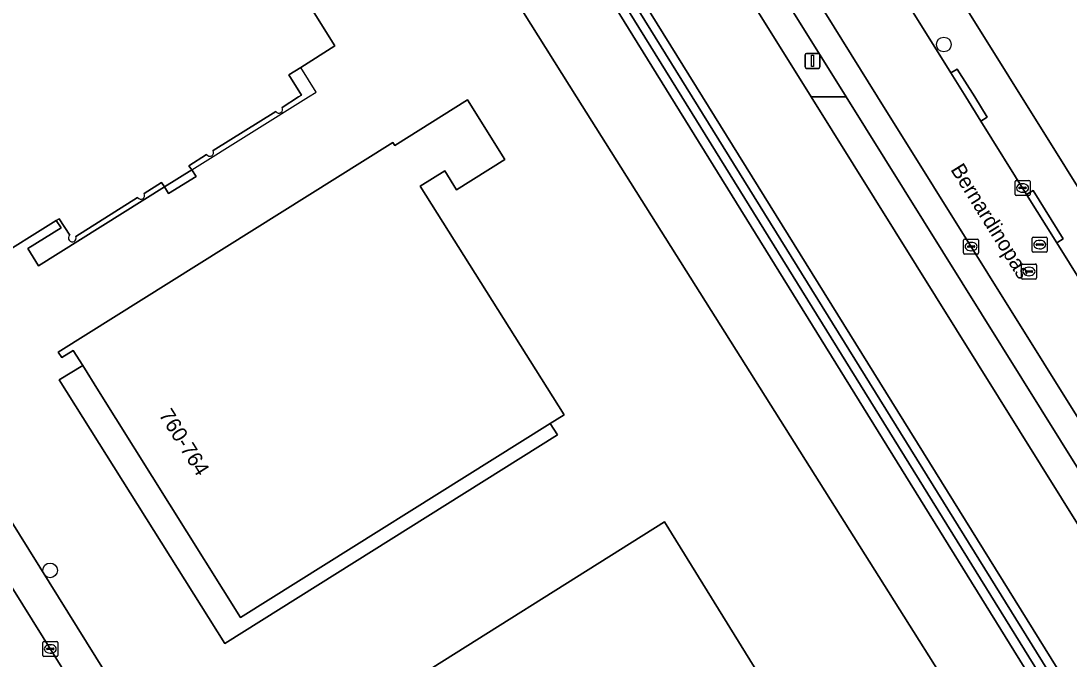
# Model space of a CAD drawing. Extents: x 158835 to 160077, y 386387 to 387778.
# Drawn here: x 159022.1 to 159091.8, y 386962.6 to 387005.1 of the extents above; entities that cross this region are included whole.
import ezdxf

# ---------------------------------------------------------------- set-up
doc = ezdxf.new("R2010")
doc.units = 0
for name, color, linetype in [('IMGEO_Boom', 7, 'Continuous'), ('IMGEO_Erf', 7, 'Continuous'), ('IMGEO_Groenvoorziening', 7, 'Continuous'), ('IMGEO_Kolk', 7, 'Continuous'), ('IMGEO_Lichtmast', 7, 'Continuous'), ('IMGEO_Loofbos', 7, 'Continuous'), ('IMGEO_Openbare_ruimte_label', 7, 'Continuous'), ('IMGEO_Pand', 7, 'Continuous'), ('IMGEO_Pand_nummerreeks', 7, 'Continuous'), ('IMGEO_Pand_overbouw', 7, 'Continuous'), ('IMGEO_Parkeervlak_open', 7, 'Continuous'), ('IMGEO_Rijbaan_lokaal_gesloten', 7, 'Continuous'), ('IMGEO_Rijbaan_lokaal_open', 7, 'Continuous'), ('IMGEO_Rioolput', 7, 'Continuous'), ('IMGEO_Voetpad_open', 7, 'Continuous')]:
    doc.layers.add(name, color=color, linetype=linetype)

msp = doc.modelspace()

# ---------------------------------------------------------------- linework, layer by layer
at = {"layer": 'IMGEO_Boom'}
for centre in [(159083.478, 387003.492), (159024.024, 386968.507)]:
    msp.add_circle(centre, 0.489, dxfattribs=at)
at = {"layer": 'IMGEO_Erf'}
for points in [[(159059.05, 387000), (159042.882, 387025.766), (159042.317, 387026.665), (159040.771, 387029.129), (159037.285, 387026.957), (159033.066, 387024.328), (159031.623, 387024.617), (159027.668, 387025.411), (159027.528, 387024.712), (159027.026, 387022.211), (159000.26, 387005.681)], [(159076.524, 387019.468), (159125.496, 386940.988)], [(159031.901, 386993.578), (159031.631, 386994.013), (159023.243, 386988.767), (159022.535, 386989.919), (159024.75, 386991.289), (159024.434, 386991.778), (159020.085, 386989.068), (159013.25, 387000), (159010.48, 387004.431), (159014.798, 387007.172), (159014.479, 387007.662), (159012.265, 387006.3), (159011.56, 387007.422), (159030.036, 387018.997), (159031.073, 387017.338), (159033.361, 387018.776), (159042.968, 387003.4), (159040.692, 387001.967), (159039.898, 387001.463), (159040.741, 387000.115), (159040.557, 387000), (159039.456, 386999.311)], [(159105.278, 386926.65), (159059.05, 387000)], [(159039.033, 386999.044), (159034.859, 386996.434)], [(159034.436, 386996.167), (159033.252, 386995.429), (159033.442, 386995.145), (159033.73, 386994.714), (159031.901, 386993.578)], [(159017.609, 386977.869), (159028.298, 386960.742), (159031.942, 386954.904), (159046.121, 386932.132), (159052.526, 386921.891), (159061.292, 386907.837), (159061.438, 386907.918), (159066.583, 386899.738), (159066.666, 386899.609), (159066.88, 386899.741), (159067.552, 386900.158), (159067.709, 386900.255), (159091.296, 386914.922), (159096.847, 386918.374), (159097.39, 386918.123), (159105.16, 386925.412)]]:
    msp.add_lwpolyline(points, dxfattribs=at)
for points in [[(159035.647, 386963.634), (159024.619, 386981.173), (159026.194, 386982.136), (159025.567, 386983.142), (159024.806, 386982.657), (159024.569, 386983.012), (159046.82, 386996.976), (159046.948, 386996.772), (159051.79, 386999.81), (159054.282, 386995.839), (159051.068, 386993.823), (159050.274, 386995.089), (159048.648, 386994.069), (159058.212, 386978.863), (159057.291, 386978.285), (159057.77, 386977.522)], [(159064.894, 386971.726), (159077.764, 386950.938), (159061.799, 386940.822), (159063.111, 386938.73), (159055.719, 386934.097), (159052.509, 386939.297), (159051.367, 386938.582), (159041.68, 386954.144), (159047.888, 386958.091), (159046.725, 386959.948), (159033.917, 386951.894), (159033.752, 386952.168), (159046.555, 386960.214)]]:
    msp.add_lwpolyline(points, close=True, dxfattribs=at)
for centre in [(159039.245, 386999.177), (159034.647, 386996.301)]:
    msp.add_arc(centre, 0.25, 212.26035, 32.26035, dxfattribs=at)
at = {"layer": 'IMGEO_Groenvoorziening'}
for points in [[(159111.422, 386929.098), (159110.699, 386930.263), (159101.209, 386945.557), (159067.427, 387000), (159057.059, 387016.709), (159048.064, 387031.206)], [(159108.58, 386920.602), (159109.022, 386921.017), (159109.426, 386921.47), (159109.787, 386921.957), (159110.103, 386922.474), (159110.372, 386923.018), (159110.591, 386923.583), (159110.758, 386924.166), (159110.873, 386924.761), (159110.935, 386925.364), (159110.942, 386925.971), (159110.895, 386926.575), (159110.794, 386927.173), (159110.64, 386927.76), (159110.435, 386928.33), (159110.378, 386928.464), (159066.053, 387000), (159047.042, 387030.681)], [(159047.042, 387030.681), (159066.053, 387000), (159110.378, 386928.464), (159110.435, 386928.33), (159110.64, 386927.76), (159110.794, 386927.173), (159110.895, 386926.575), (159110.942, 386925.971), (159110.935, 386925.364), (159110.873, 386924.761), (159110.758, 386924.166), (159110.591, 386923.583), (159110.372, 386923.018), (159110.103, 386922.474), (159109.787, 386921.957), (159109.426, 386921.47), (159109.022, 386921.017), (159108.58, 386920.602)], [(159047.544, 387030.967), (159066.743, 387000), (159110.881, 386928.808)], [(159110.881, 386928.808), (159066.743, 387000), (159047.544, 387030.967)], [(159046.571, 387030.271), (159065.319, 387000), (159109.791, 386928.194), (159109.911, 386927.908), (159110.085, 386927.393), (159110.212, 386926.865), (159110.292, 386926.327), (159110.323, 386925.784), (159110.306, 386925.241), (159110.24, 386924.701), (159110.127, 386924.17), (159109.966, 386923.65), (159109.759, 386923.147), (159109.509, 386922.665), (159109.216, 386922.207), (159108.884, 386921.777), (159108.514, 386921.378), (159108.111, 386921.014), (159107.676, 386920.687)]]:
    msp.add_lwpolyline(points, dxfattribs=at)
msp.add_lwpolyline([(159106.574, 386948.859), (159074.653, 387000), (159062.139, 387020.048), (159057.059, 387016.709), (159067.427, 387000), (159101.209, 386945.557)], close=True, dxfattribs=at)
at = {"layer": 'IMGEO_Kolk'}
for p, q in [((159088.217, 386993.521), (159088.217, 386994.373)), ((159088.292, 386994.447), (159089.144, 386994.447)), ((159088.705, 386994.227), (159088.73, 386994.227)), ((159089.218, 386994.373), (159089.218, 386993.521)), ((159089.144, 386993.447), (159088.292, 386993.447)), ((159088.476, 386993.941), (159088.476, 386993.953)), ((159088.914, 386993.904), (159088.516, 386993.904)), ((159088.519, 386993.99), (159088.917, 386993.99)), ((159088.728, 386993.667), (159088.703, 386993.667)), ((159088.96, 386993.953), (159088.96, 386993.941)), ((159084.794, 386989.623), (159084.794, 386990.475)), ((159084.869, 386990.549), (159085.721, 386990.549)), ((159085.053, 386990.043), (159085.053, 386990.055)), ((159085.491, 386990.006), (159085.093, 386990.006)), ((159085.096, 386990.092), (159085.494, 386990.092)), ((159085.282, 386990.329), (159085.307, 386990.329)), ((159085.537, 386990.055), (159085.537, 386990.043)), ((159085.795, 386990.475), (159085.795, 386989.623)), ((159085.721, 386989.549), (159084.869, 386989.549)), ((159085.305, 386989.769), (159085.28, 386989.769)), ((159023.534, 386962.853), (159023.534, 386963.705)), ((159023.609, 386963.779), (159024.461, 386963.779)), ((159024.022, 386963.559), (159024.047, 386963.559)), ((159024.535, 386963.705), (159024.535, 386962.853)), ((159024.461, 386962.779), (159023.609, 386962.779)), ((159023.793, 386963.273), (159023.793, 386963.285)), ((159024.231, 386963.236), (159023.833, 386963.236)), ((159023.836, 386963.322), (159024.234, 386963.322)), ((159024.045, 386962.999), (159024.02, 386962.999)), ((159024.277, 386963.285), (159024.277, 386963.273))]:
    msp.add_line(p, q, dxfattribs=at)
for points in [[(159088.217, 386993.521), (159088.217, 386994.373)], [(159088.292, 386994.447), (159089.144, 386994.447)], [(159089.218, 386994.373), (159089.218, 386993.521)], [(159089.144, 386993.447), (159088.292, 386993.447)], [(159084.794, 386989.623), (159084.794, 386990.475)], [(159084.869, 386990.549), (159085.721, 386990.549)], [(159085.795, 386990.475), (159085.795, 386989.623)], [(159085.721, 386989.549), (159084.869, 386989.549)], [(159023.534, 386962.853), (159023.534, 386963.705)], [(159023.609, 386963.779), (159024.461, 386963.779)], [(159024.535, 386963.705), (159024.535, 386962.853)], [(159024.461, 386962.779), (159023.609, 386962.779)]]:
    msp.add_lwpolyline(points, dxfattribs=at)
for centre, radius, start, end in [((159088.294, 386994.371), 0.0765, 91.55205, 178.44795), ((159088.294, 386994.371), 0.0765, 91.55205, 178.44795), ((159089.142, 386994.371), 0.0765, 1.55205, 88.44795), ((159089.142, 386994.371), 0.0765, 1.55205, 88.44795), ((159088.294, 386993.523), 0.0765, 181.55205, 268.44795), ((159088.294, 386993.523), 0.0765, 181.55205, 268.44795), ((159088.516, 386993.95), 0.0403, 85.87752, 175.75265), ((159088.513, 386993.94), 0.0366, 178.93798, 274.71019), ((159088.917, 386993.947), 0.043, 264.86636, 352.45326), ((159088.921, 386993.952), 0.0386, 1.73085, 96.63898), ((159089.142, 386993.523), 0.0765, 271.55205, 358.44795), ((159089.142, 386993.523), 0.0765, 271.55205, 358.44795), ((159084.871, 386990.473), 0.0765, 91.55205, 178.44795), ((159084.871, 386990.473), 0.0765, 91.55205, 178.44795), ((159085.093, 386990.052), 0.0403, 85.87752, 175.75265), ((159085.09, 386990.042), 0.0366, 178.93798, 274.71019), ((159085.494, 386990.049), 0.043, 264.86636, 352.45326), ((159085.498, 386990.054), 0.0386, 1.73085, 96.63898), ((159085.719, 386990.473), 0.0765, 1.55205, 88.44795), ((159085.719, 386990.473), 0.0765, 1.55205, 88.44795), ((159084.871, 386989.625), 0.0765, 181.55205, 268.44795), ((159084.871, 386989.625), 0.0765, 181.55205, 268.44795), ((159085.719, 386989.625), 0.0765, 271.55205, 358.44795), ((159085.719, 386989.625), 0.0765, 271.55205, 358.44795), ((159023.611, 386963.703), 0.0765, 91.55205, 178.44795), ((159023.611, 386963.703), 0.0765, 91.55205, 178.44795), ((159024.459, 386963.703), 0.0765, 1.55205, 88.44795), ((159024.459, 386963.703), 0.0765, 1.55205, 88.44795), ((159023.611, 386962.855), 0.0765, 181.55205, 268.44795), ((159023.611, 386962.855), 0.0765, 181.55205, 268.44795), ((159023.833, 386963.282), 0.0403, 85.87752, 175.75265), ((159023.83, 386963.272), 0.0366, 178.93798, 274.71019), ((159024.234, 386963.279), 0.043, 264.86636, 352.45326), ((159024.238, 386963.284), 0.0386, 1.73085, 96.63898), ((159024.459, 386962.855), 0.0765, 271.55205, 358.44795), ((159024.459, 386962.855), 0.0765, 271.55205, 358.44795)]:
    msp.add_arc(centre, radius, start, end, dxfattribs=at)
for centre, major_axis, ratio, start_param, end_param in [((159088.704, 386993.947), (-0.387, 0.002), 0.722429, 4.712389, 7.853982), ((159088.729, 386993.947), (-0.39, 0.002), 0.717154, 1.570796, 4.712389), ((159085.281, 386990.049), (-0.387, 0.002), 0.722429, 4.712389, 7.853982), ((159085.306, 386990.049), (-0.39, 0.002), 0.717154, 1.570796, 4.712389), ((159024.021, 386963.279), (-0.387, 0.002), 0.722429, 4.712389, 7.853982), ((159024.046, 386963.279), (-0.39, 0.002), 0.717154, 1.570796, 4.712389)]:
    msp.add_ellipse(centre, major_axis=major_axis, ratio=ratio, start_param=start_param, end_param=end_param, dxfattribs=at)
at = {"layer": 'IMGEO_Lichtmast'}
for p, q in [((159074.249, 387002.003), (159074.249, 387002.803)), ((159074.249, 387002.803), (159074.249, 387002.003)), ((159074.349, 387002.903), (159075.139, 387002.903)), ((159075.139, 387002.903), (159074.349, 387002.903)), ((159075.239, 387002.803), (159075.239, 387002.003)), ((159075.239, 387002.003), (159075.239, 387002.803)), ((159075.139, 387001.903), (159074.349, 387001.903)), ((159074.349, 387001.903), (159075.139, 387001.903))]:
    msp.add_line(p, q, dxfattribs=at)
msp.add_lwpolyline([(159074.669, 387002.778), (159074.819, 387002.778), (159074.819, 387002.028), (159074.669, 387002.028), (159074.669, 387002.778)], dxfattribs=at)
for centre, start, end in [((159074.349, 387002.803), 90, 180), ((159074.349, 387002.803), 90, 180), ((159075.139, 387002.803), 0, 90), ((159075.139, 387002.803), 360, 90), ((159074.349, 387002.003), 180, 270), ((159074.349, 387002.003), 180, 270), ((159075.139, 387002.003), 270, 0), ((159075.139, 387002.003), 270, 0)]:
    msp.add_arc(centre, 0.1, start, end, dxfattribs=at)
at = {"layer": 'IMGEO_Loofbos'}
for points in [[(159065.319, 387000), (159046.571, 387030.271)], [(159042.882, 387025.766), (159059.05, 387000), (159105.278, 386926.65)], [(159105.16, 386925.412), (159097.39, 386918.123), (159102.365, 386915.829), (159103.677, 386917.524), (159107.676, 386920.687), (159108.111, 386921.014), (159108.514, 386921.378), (159108.884, 386921.777), (159109.216, 386922.207), (159109.509, 386922.665), (159109.759, 386923.147), (159109.966, 386923.65), (159110.127, 386924.17), (159110.24, 386924.701), (159110.306, 386925.241), (159110.323, 386925.784), (159110.292, 386926.327), (159110.212, 386926.865), (159110.085, 386927.393), (159109.911, 386927.908), (159109.791, 386928.194), (159065.319, 387000)]]:
    msp.add_lwpolyline(points, dxfattribs=at)
at = {"layer": 'IMGEO_Pand'}
for points in [[(159039.456, 386999.311), (159040.557, 387000), (159040.741, 387000.115), (159039.898, 387001.463), (159040.692, 387001.967), (159042.968, 387003.4), (159033.361, 387018.776), (159031.073, 387017.338), (159030.284, 387016.842), (159029.449, 387018.183), (159028.179, 387017.392)], [(159014.323, 387008.398), (159014.988, 387007.293), (159014.798, 387007.172), (159010.48, 387004.431), (159013.25, 387000), (159020.085, 386989.068), (159024.434, 386991.778), (159024.624, 386991.896), (159025.329, 386990.802)], [(159034.859, 386996.434), (159039.033, 386999.044)], [(159030.27, 386993.578), (159031.442, 386994.317), (159031.631, 386994.013), (159033.442, 386995.145), (159033.252, 386995.429), (159034.436, 386996.167)], [(159025.724, 386990.71), (159029.847, 386993.311)]]:
    msp.add_lwpolyline(points, dxfattribs=at)
for points in [[(159051.79, 386999.81), (159046.948, 386996.772), (159046.82, 386996.976), (159024.569, 386983.012), (159024.806, 386982.657), (159025.567, 386983.142), (159026.194, 386982.136), (159027.237, 386980.461), (159036.699, 386965.371), (159057.291, 386978.285), (159058.212, 386978.863), (159048.648, 386994.069), (159050.274, 386995.089), (159051.068, 386993.823), (159054.282, 386995.839)], [(159052.509, 386939.297), (159055.719, 386934.097), (159063.111, 386938.73), (159061.799, 386940.822), (159077.764, 386950.938), (159064.894, 386971.726), (159046.555, 386960.214), (159046.725, 386959.948), (159047.888, 386958.091), (159048.15, 386957.673), (159042.244, 386953.965), (159049.598, 386942.216), (159050.819, 386942.987), (159052.234, 386940.714), (159051.8, 386940.446)]]:
    msp.add_lwpolyline(points, close=True, dxfattribs=at)
for centre, radius, start, end in [((159039.245, 386999.177), 0.25, 212.26035, 32.26035), ((159034.647, 386996.301), 0.25, 212.26035, 32.26035), ((159030.058, 386993.444), 0.25, 212.26035, 32.26035), ((159025.492, 386990.609), 0.253, 130.14215, 23.63567)]:
    msp.add_arc(centre, radius, start, end, dxfattribs=at)
at = {"layer": 'IMGEO_Pand_overbouw'}
for points in [[(159034.436, 386996.167), (159033.252, 386995.429), (159033.442, 386995.145), (159041.205, 387000), (159041.72, 387000.322), (159040.692, 387001.967)], [(159040.692, 387001.967), (159039.898, 387001.463), (159040.741, 387000.115), (159040.557, 387000), (159039.456, 386999.311)], [(159039.033, 386999.044), (159034.859, 386996.434)], [(159024.434, 386991.778), (159024.75, 386991.289), (159022.535, 386989.919), (159023.243, 386988.767), (159031.631, 386994.013), (159031.442, 386994.317), (159030.27, 386993.578)], [(159029.847, 386993.311), (159025.724, 386990.71)], [(159025.329, 386990.802), (159024.624, 386991.896), (159024.434, 386991.778)]]:
    msp.add_lwpolyline(points, dxfattribs=at)
msp.add_lwpolyline([(159057.291, 386978.285), (159036.699, 386965.371), (159027.237, 386980.461), (159026.194, 386982.136), (159024.619, 386981.173), (159035.647, 386963.634), (159057.77, 386977.522)], close=True, dxfattribs=at)
for centre, radius, start, end in [((159039.245, 386999.177), 0.25, 212.26035, 32.26035), ((159034.647, 386996.301), 0.25, 212.26035, 32.26035), ((159030.058, 386993.444), 0.25, 212.26035, 32.26035), ((159025.492, 386990.609), 0.253, 130.14215, 23.63567)]:
    msp.add_arc(centre, radius, start, end, dxfattribs=at)
at = {"layer": 'IMGEO_Parkeervlak_open'}
for points in [[(159052.701, 387038.906), (159076.971, 387000), (159118.351, 386933.666), (159119.599, 386931.666)], [(159121.073, 386932.695), (159119.851, 386934.668), (159119.408, 386935.384), (159118.667, 386936.572), (159108.751, 386952.473), (159097.478, 386970.538), (159079.076, 387000), (159075.554, 387005.639), (159064.841, 387022.833)]]:
    msp.add_lwpolyline(points, dxfattribs=at)
at = {"layer": 'IMGEO_Rijbaan_lokaal_gesloten'}
for points in [[(159052.677, 387042.36), (159054.093, 387040.05), (159064.841, 387022.833), (159075.554, 387005.639), (159079.076, 387000), (159097.478, 386970.538), (159108.751, 386952.473), (159118.667, 386936.572), (159122.886, 386939.203), (159122.759, 386939.395), (159122.643, 386939.577), (159119.467, 386944.666), (159117.483, 386947.871), (159114.619, 386952.46), (159112.611, 386955.663)], [(159112.611, 386955.663), (159112.209, 386956.314), (159109.975, 386959.903), (159107.973, 386963.108), (159105.081, 386967.744), (159103.083, 386970.938), (159101.9, 386972.828), (159100.276, 386975.439), (159098.287, 386978.625), (159095.646, 386982.869), (159093.64, 386986.062), (159090.996, 386990.303), (159088.989, 386993.514), (159085.947, 386998.393), (159084.945, 387000), (159083.95, 387001.596), (159081.096, 387006.159)]]:
    msp.add_lwpolyline(points, dxfattribs=at)
at = {"layer": 'IMGEO_Rijbaan_lokaal_open'}
msp.add_lwpolyline([(159088.091, 386860.551), (159077.264, 386877.959), (159073.44, 386884.112), (159067.46, 386893.713), (159065.265, 386897.218), (159064.514, 386898.388), (159059.394, 386906.605), (159057.132, 386910.196), (159050.595, 386920.7), (159047.315, 386925.929), (159044.207, 386930.937), (159035.958, 386944.171), (159030.023, 386953.704), (159026.376, 386959.526), (159015.823, 386976.434)], dxfattribs=at)
at = {"layer": 'IMGEO_Rioolput'}
for p, q in [((159089.356, 386989.752), (159089.356, 386990.604)), ((159089.431, 386990.678), (159090.283, 386990.678)), ((159090.357, 386990.604), (159090.357, 386989.752)), ((159089.615, 386990.172), (159089.615, 386990.184)), ((159090.053, 386990.135), (159089.655, 386990.135)), ((159089.658, 386990.221), (159090.056, 386990.221)), ((159089.867, 386989.898), (159089.842, 386989.898)), ((159089.844, 386990.458), (159089.869, 386990.458)), ((159090.099, 386990.184), (159090.099, 386990.172)), ((159090.283, 386989.678), (159089.431, 386989.678)), ((159088.642, 386987.962), (159088.642, 386988.814)), ((159088.717, 386988.888), (159089.569, 386988.888)), ((159089.13, 386988.668), (159089.155, 386988.668)), ((159089.643, 386988.814), (159089.643, 386987.962)), ((159089.569, 386987.888), (159088.717, 386987.888)), ((159088.901, 386988.382), (159088.901, 386988.394)), ((159089.339, 386988.345), (159088.941, 386988.345)), ((159088.944, 386988.431), (159089.342, 386988.431)), ((159089.153, 386988.108), (159089.128, 386988.108)), ((159089.385, 386988.394), (159089.385, 386988.382))]:
    msp.add_line(p, q, dxfattribs=at)
for points in [[(159089.356, 386989.752), (159089.356, 386990.604)], [(159089.431, 386990.678), (159090.283, 386990.678)], [(159090.357, 386990.604), (159090.357, 386989.752)], [(159090.283, 386989.678), (159089.431, 386989.678)], [(159088.642, 386987.962), (159088.642, 386988.814)], [(159088.717, 386988.888), (159089.569, 386988.888)], [(159089.643, 386988.814), (159089.643, 386987.962)], [(159089.569, 386987.888), (159088.717, 386987.888)]]:
    msp.add_lwpolyline(points, dxfattribs=at)
for centre, radius, start, end in [((159089.433, 386990.602), 0.0765, 91.55205, 178.44795), ((159089.433, 386990.602), 0.0765, 91.55205, 178.44795), ((159090.281, 386990.602), 0.0765, 1.55205, 88.44795), ((159090.281, 386990.602), 0.0765, 1.55205, 88.44795), ((159089.655, 386990.181), 0.0403, 85.87752, 175.75265), ((159089.652, 386990.171), 0.0366, 178.93798, 274.71019), ((159090.056, 386990.178), 0.043, 264.86636, 352.45326), ((159090.06, 386990.183), 0.0386, 1.73085, 96.63898), ((159089.433, 386989.754), 0.0765, 181.55205, 268.44795), ((159089.433, 386989.754), 0.0765, 181.55205, 268.44795), ((159090.281, 386989.754), 0.0765, 271.55205, 358.44795), ((159090.281, 386989.754), 0.0765, 271.55205, 358.44795), ((159088.719, 386988.812), 0.0765, 91.55205, 178.44795), ((159088.719, 386988.812), 0.0765, 91.55205, 178.44795), ((159089.567, 386988.812), 0.0765, 1.55205, 88.44795), ((159089.567, 386988.812), 0.0765, 1.55205, 88.44795), ((159088.719, 386987.964), 0.0765, 181.55205, 268.44795), ((159088.719, 386987.964), 0.0765, 181.55205, 268.44795), ((159088.941, 386988.391), 0.0403, 85.87752, 175.75265), ((159088.938, 386988.381), 0.0366, 178.93798, 274.71019), ((159089.342, 386988.388), 0.043, 264.86636, 352.45326), ((159089.346, 386988.393), 0.0386, 1.73085, 96.63898), ((159089.567, 386987.964), 0.0765, 271.55205, 358.44795), ((159089.567, 386987.964), 0.0765, 271.55205, 358.44795)]:
    msp.add_arc(centre, radius, start, end, dxfattribs=at)
for centre, major_axis, ratio, start_param, end_param in [((159089.843, 386990.178), (-0.387, 0.002), 0.722429, 4.712389, 7.853982), ((159089.868, 386990.178), (-0.39, 0.002), 0.717154, 1.570796, 4.712389), ((159089.129, 386988.388), (-0.387, 0.002), 0.722429, 4.712389, 7.853982), ((159089.154, 386988.388), (-0.39, 0.002), 0.717154, 1.570796, 4.712389)]:
    msp.add_ellipse(centre, major_axis=major_axis, ratio=ratio, start_param=start_param, end_param=end_param, dxfattribs=at)
at = {"layer": 'IMGEO_Voetpad_open'}
for points in [[(159048.428, 387049.192), (159045.198, 387047.189), (159048.898, 387041.261), (159053.135, 387034.473), (159062.139, 387020.048), (159074.653, 387000), (159076.971, 387000), (159052.701, 387038.906)], [(159128.217, 386936.644), (159125.509, 386940.94), (159125.496, 386940.988), (159076.524, 387019.468)], [(159081.096, 387006.159), (159083.95, 387001.596), (159084.374, 387001.86), (159085.534, 387000), (159086.372, 386998.657), (159085.947, 386998.393), (159088.989, 386993.514), (159089.412, 386993.779), (159091.419, 386990.568), (159090.996, 386990.303), (159093.64, 386986.062)], [(159076.971, 387000), (159074.653, 387000), (159106.574, 386948.859), (159116.105, 386933.589), (159116.732, 386932.585), (159119.83, 386927.623), (159119.935, 386927.687), (159120.013, 386927.734), (159123.926, 386921.395), (159130.533, 386925.542), (159133.115, 386927.131), (159133.211, 386927.185), (159137.51, 386929.772), (159135.408, 386933.117), (159133.25, 386931.761), (159132.67, 386932.684)], [(159119.599, 386931.666), (159118.351, 386933.666), (159076.971, 387000)], [(159025.329, 386990.802), (159024.624, 386991.896), (159024.434, 386991.778), (159024.75, 386991.289), (159022.535, 386989.919), (159023.243, 386988.767), (159031.631, 386994.013), (159031.442, 386994.317), (159030.27, 386993.578)], [(159029.847, 386993.311), (159025.724, 386990.71)]]:
    msp.add_lwpolyline(points, dxfattribs=at)
for points in [[(159083.95, 387001.596), (159084.945, 387000), (159085.947, 386998.393), (159086.372, 386998.657), (159085.534, 387000), (159084.374, 387001.86)], [(159031.901, 386993.578), (159033.73, 386994.714), (159033.442, 386995.145), (159031.631, 386994.013)], [(159090.996, 386990.303), (159091.419, 386990.568), (159089.412, 386993.779), (159088.989, 386993.514)], [(159026.194, 386982.136), (159024.619, 386981.173), (159035.647, 386963.634), (159057.77, 386977.522), (159057.291, 386978.285), (159036.699, 386965.371), (159027.237, 386980.461)], [(159015.665, 386976.654), (159015.823, 386976.434), (159026.376, 386959.526), (159028.298, 386960.742), (159017.609, 386977.869)]]:
    msp.add_lwpolyline(points, close=True, dxfattribs=at)
for centre, radius, start, end in [((159030.058, 386993.444), 0.25, 212.26035, 32.26035), ((159025.492, 386990.609), 0.253, 130.14215, 23.63567)]:
    msp.add_arc(centre, radius, start, end, dxfattribs=at)

# ---------------------------------------------------------------- texts
at = {"layer": 'IMGEO_Openbare_ruimte_label'}
msp.add_text('Bernardinopas', height=1, rotation=301.92646, dxfattribs=at).set_placement((159083.896, 386995.172))
at = {"layer": 'IMGEO_Pand_nummerreeks'}
msp.add_text('760-764', height=1, rotation=302.06251, dxfattribs=at).set_placement((159031.225, 386978.856))

doc.saveas('drawing.dxf')
